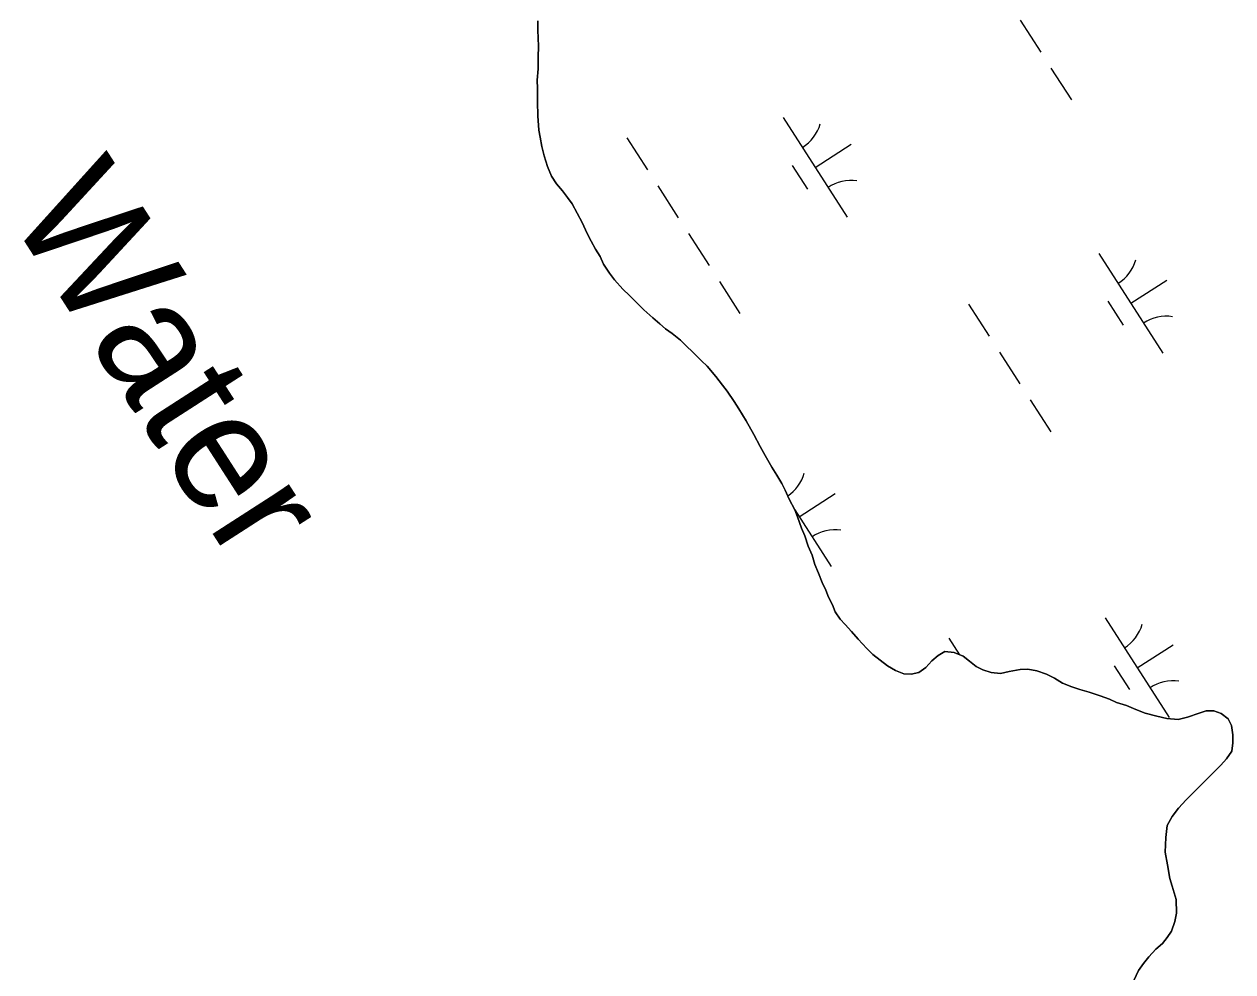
# Model space of a CAD drawing. Extents: x 3937982 to 3958556, y 219448 to 241894.
# Drawn here: x 3946372 to 3946881, y 228671 to 229070 of the extents above; entities that cross this region are included whole.
import ezdxf

# ---------------------------------------------------------------- set-up
doc = ezdxf.new("R2010")
doc.units = 0
for name, color, linetype in [('V-RIVR-IDEN', 7, 'Continuous'), ('V-TOPO-SHOR', 7, 'Continuous'), ('V-WETL-SWMP', 7, 'Continuous')]:
    doc.layers.add(name, color=color, linetype=linetype)

msp = doc.modelspace()

# ---------------------------------------------------------------- linework, layer by layer
at = {"layer": 'V-TOPO-SHOR'}
for points in [[(3946588.262, 229071.67), (3946588.303, 229067.734), (3946588.602, 229061.024), (3946588.418, 229056.392), (3946588.467, 229051.53), (3946588.053, 229046.664), (3946588.088, 229043.193), (3946588.143, 229037.636), (3946588.205, 229031.617), (3946588.729, 229025.604), (3946589.223, 229022.6), (3946589.958, 229018.672), (3946590.922, 229014.746), (3946592.356, 229010.361), (3946594.019, 229006.21), (3946596.135, 229002.99), (3946598.713, 229000.006), (3946600.822, 228997.25), (3946602.702, 228994.491), (3946604.826, 228990.577), (3946606.948, 228986.664), (3946609.08, 228982.054), (3946610.733, 228978.83), (3946612.621, 228975.375), (3946614.501, 228972.385), (3946615.924, 228969.159), (3946618.511, 228965.25), (3946620.622, 228962.493), (3946624.135, 228958.594), (3946626.941, 228955.843), (3946629.277, 228953.552), (3946633.019, 228949.886), (3946636.759, 228946.449), (3946639.794, 228943.934), (3946642.129, 228941.874), (3946644.928, 228939.82), (3946648.428, 228937.075), (3946650.767, 228934.786), (3946653.806, 228931.806), (3946657.314, 228928.369), (3946659.653, 228926.078), (3946663.401, 228921.717)], [(3946663.401, 228921.717), (3946666.215, 228918.041), (3946668.093, 228915.514), (3946671.149, 228911.146), (3946673.031, 228908.156), (3946676.091, 228903.093), (3946679.39, 228897.338), (3946681.989, 228892.271), (3946684.113, 228888.358), (3946686.939, 228883.524), (3946689.056, 228880.073), (3946691.176, 228876.623), (3946692.593, 228873.858), (3946694.252, 228869.94), (3946696.611, 228865.563), (3946697.799, 228862.567), (3946699.47, 228857.722), (3946700.892, 228854.496), (3946702.325, 228850.111), (3946703.982, 228846.425), (3946705.18, 228842.501), (3946706.608, 228838.81), (3946708.267, 228834.89), (3946709.69, 228831.665), (3946710.878, 228828.667), (3946712.531, 228825.443), (3946713.718, 228822.445), (3946715.832, 228819.457), (3946717.937, 228817.163), (3946720.516, 228814.179), (3946723.326, 228810.968), (3946727.069, 228807.068), (3946729.642, 228804.547), (3946732.677, 228802.032), (3946735.71, 228799.749), (3946739.204, 228797.701), (3946742.689, 228796.345), (3946745.7, 228796.144), (3946748.936, 228796.871), (3946751.924, 228798.987), (3946754.441, 228801.791), (3946757.195, 228804.134), (3946759.956, 228805.78), (3946763.896, 228805.358), (3946767.618, 228803.775), (3946770.415, 228801.719), (3946773.217, 228799.433), (3946776.008, 228798.072), (3946779.492, 228796.949), (3946783.432, 228796.527), (3946787.131, 228797.258), (3946791.749, 228798.231), (3946794.991, 228798.264), (3946798.702, 228797.609), (3946802.882, 228796.261), (3946806.143, 228794.442), (3946809.636, 228792.394), (3946813.587, 228790.813), (3946816.839, 228789.687), (3946820.788, 228788.571), (3946825.433, 228786.998), (3946829.381, 228785.648), (3946832.406, 228784.291), (3946836.586, 228782.943), (3946840.539, 228781.362), (3946844.489, 228779.783), (3946849.366, 228778.441), (3946853.542, 228777.559), (3946858.408, 228777.145), (3946862.334, 228778.11), (3946867.177, 228779.781), (3946870.177, 228780.735), (3946873.419, 228780.77), (3946876.44, 228779.642), (3946879.473, 228777.358), (3946880.891, 228774.593), (3946881.392, 228770.663), (3946881.427, 228767.192), (3946880.999, 228763.714), (3946878.718, 228760.45), (3946876.43, 228757.88), (3946872.991, 228754.373), (3946868.865, 228750.394), (3946866.114, 228747.588), (3946861.76, 228743.146), (3946858.555, 228739.64), (3946855.813, 228736.14), (3946853.767, 228732.417), (3946853.124, 228727.315), (3946852.956, 228721.065), (3946853.937, 228715.748), (3946854.92, 228709.971), (3946855.878, 228706.741), (3946857.556, 228701.199), (3946857.615, 228695.413), (3946856.956, 228691.934), (3946855.608, 228687.754), (3946853.781, 228685.188), (3946851.725, 228682.62), (3946848.97, 228680.277), (3946845.993, 228677.006)], [(3946845.993, 228677.006), (3946843.707, 228674.204), (3946841.655, 228671.175), (3946839.613, 228666.987)]]:
    msp.add_lwpolyline(points, dxfattribs=at)
at = {"layer": 'V-WETL-SWMP'}
for p, q in [((3946588.302, 229067.734), (3946588.263, 229071.67)), ((3946791.713, 229072.001), (3946800.373, 229058.547)), ((3946588.602, 229061.024), (3946588.302, 229067.734)), ((3946588.417, 229056.392), (3946588.602, 229061.024)), ((3946588.467, 229051.53), (3946588.417, 229056.392)), ((3946588.053, 229046.664), (3946588.467, 229051.53)), ((3946804.703, 229051.821), (3946813.363, 229038.367)), ((3946588.088, 229043.192), (3946588.053, 229046.664)), ((3946588.144, 229037.636), (3946588.088, 229043.192)), ((3946588.205, 229031.618), (3946588.144, 229037.636)), ((3946588.729, 229025.604), (3946588.205, 229031.618)), ((3946691.731, 229030.928), (3946718.793, 228988.885)), ((3946589.222, 229022.599), (3946588.729, 229025.604)), ((3946589.957, 229018.671), (3946589.222, 229022.599)), ((3946625.866, 229022.333), (3946634.526, 229008.879)), ((3946705.262, 229009.907), (3946720.398, 229019.649)), ((3946590.922, 229014.745), (3946589.957, 229018.671)), ((3946592.356, 229010.361), (3946590.922, 229014.745)), ((3946594.019, 229006.21), (3946592.356, 229010.361)), ((3946695.527, 229010.776), (3946702.022, 229000.685)), ((3946596.135, 229002.991), (3946594.019, 229006.21)), ((3946598.712, 229000.007), (3946596.135, 229002.991)), ((3946600.823, 228997.25), (3946598.712, 229000.007)), ((3946638.856, 229002.152), (3946647.516, 228988.699)), ((3946602.703, 228994.491), (3946600.823, 228997.25)), ((3946604.826, 228990.577), (3946602.703, 228994.491)), ((3946606.949, 228986.663), (3946604.826, 228990.577)), ((3946609.08, 228982.054), (3946606.949, 228986.663)), ((3946610.733, 228978.83), (3946609.08, 228982.054)), ((3946612.62, 228975.376), (3946610.733, 228978.83)), ((3946651.846, 228981.972), (3946660.506, 228968.518)), ((3946614.502, 228972.386), (3946612.62, 228975.376)), ((3946824.86, 228973.63), (3946851.923, 228931.586)), ((3946615.924, 228969.159), (3946614.502, 228972.386)), ((3946618.51, 228965.249), (3946615.924, 228969.159)), ((3946620.622, 228962.493), (3946618.51, 228965.249)), ((3946624.134, 228958.593), (3946620.622, 228962.493)), ((3946626.94, 228955.843), (3946624.134, 228958.593)), ((3946664.836, 228961.791), (3946673.496, 228948.337)), ((3946838.391, 228952.608), (3946853.527, 228962.35)), ((3946629.278, 228953.551), (3946626.94, 228955.843)), ((3946633.019, 228949.885), (3946629.278, 228953.551)), ((3946828.656, 228953.477), (3946835.151, 228943.387)), ((3946636.758, 228946.45), (3946633.019, 228949.885)), ((3946769.994, 228952.233), (3946778.654, 228938.779)), ((3946639.794, 228943.934), (3946636.758, 228946.45)), ((3946642.129, 228941.874), (3946639.794, 228943.934)), ((3946644.928, 228939.819), (3946642.129, 228941.874)), ((3946648.429, 228937.076), (3946644.928, 228939.819)), ((3946650.767, 228934.785), (3946648.429, 228937.076)), ((3946653.807, 228931.806), (3946650.767, 228934.785)), ((3946657.314, 228928.369), (3946653.807, 228931.806)), ((3946659.653, 228926.078), (3946657.314, 228928.369)), ((3946782.984, 228932.052), (3946791.644, 228918.598)), ((3946663.401, 228921.717), (3946659.653, 228926.078)), ((3946666.216, 228918.041), (3946663.401, 228921.717)), ((3946668.094, 228915.514), (3946666.216, 228918.041)), ((3946671.148, 228911.146), (3946668.094, 228915.514)), ((3946795.974, 228911.871), (3946804.634, 228898.417)), ((3946673.03, 228908.155), (3946671.148, 228911.146)), ((3946676.091, 228903.093), (3946673.03, 228908.155)), ((3946679.39, 228897.339), (3946676.091, 228903.093)), ((3946681.988, 228892.272), (3946679.39, 228897.339)), ((3946684.112, 228888.357), (3946681.988, 228892.272)), ((3946686.939, 228883.524), (3946684.112, 228888.357)), ((3946689.057, 228880.073), (3946686.939, 228883.524)), ((3946691.176, 228876.622), (3946689.057, 228880.073)), ((3946692.593, 228873.858), (3946691.176, 228876.622)), ((3946694.253, 228869.939), (3946692.593, 228873.858)), ((3946698.524, 228862.578), (3946713.66, 228872.321)), ((3946696.612, 228865.564), (3946694.253, 228869.939)), ((3946697.8, 228862.567), (3946696.612, 228865.564)), ((3946696.627, 228865.525), (3946712.055, 228841.557)), ((3946699.47, 228857.722), (3946697.8, 228862.567)), ((3946700.892, 228854.495), (3946699.47, 228857.722)), ((3946702.325, 228850.111), (3946700.892, 228854.495)), ((3946703.983, 228846.424), (3946702.325, 228850.111)), ((3946705.18, 228842.5), (3946703.983, 228846.424)), ((3946706.607, 228838.81), (3946705.18, 228842.5)), ((3946708.267, 228834.891), (3946706.607, 228838.81)), ((3946709.689, 228831.665), (3946708.267, 228834.891)), ((3946710.877, 228828.667), (3946709.689, 228831.665)), ((3946712.53, 228825.443), (3946710.877, 228828.667)), ((3946713.718, 228822.445), (3946712.53, 228825.443)), ((3946715.832, 228819.457), (3946713.718, 228822.445)), ((3946717.938, 228817.163), (3946715.832, 228819.457)), ((3946720.515, 228814.179), (3946717.938, 228817.163)), ((3946827.559, 228819.91), (3946854.621, 228777.867)), ((3946723.326, 228810.967), (3946720.515, 228814.179)), ((3946727.069, 228807.069), (3946723.326, 228810.967)), ((3946761.694, 228811.315), (3946766.144, 228804.402)), ((3946729.642, 228804.548), (3946727.069, 228807.069)), ((3946759.957, 228805.781), (3946757.196, 228804.133)), ((3946763.897, 228805.358), (3946759.957, 228805.781)), ((3946767.617, 228803.775), (3946763.897, 228805.358)), ((3946841.09, 228798.888), (3946856.226, 228808.631)), ((3946732.677, 228802.032), (3946729.642, 228804.548)), ((3946735.709, 228799.748), (3946732.677, 228802.032)), ((3946739.203, 228797.7), (3946735.709, 228799.748)), ((3946754.441, 228801.79), (3946751.923, 228798.986)), ((3946757.196, 228804.133), (3946754.441, 228801.79)), ((3946770.416, 228801.72), (3946767.617, 228803.775)), ((3946773.217, 228799.433), (3946770.416, 228801.72)), ((3946831.355, 228799.757), (3946837.85, 228789.667)), ((3946742.689, 228796.346), (3946739.203, 228797.7)), ((3946745.701, 228796.145), (3946742.689, 228796.346)), ((3946748.935, 228796.872), (3946745.701, 228796.145)), ((3946751.923, 228798.986), (3946748.935, 228796.872)), ((3946776.009, 228798.072), (3946773.217, 228799.433)), ((3946779.493, 228796.95), (3946776.009, 228798.072)), ((3946783.433, 228796.527), (3946779.493, 228796.95)), ((3946787.13, 228797.259), (3946783.433, 228796.527)), ((3946791.75, 228798.232), (3946787.13, 228797.259)), ((3946794.991, 228798.265), (3946791.75, 228798.232)), ((3946798.702, 228797.608), (3946794.991, 228798.265)), ((3946802.883, 228796.261), (3946798.702, 228797.608)), ((3946806.142, 228794.442), (3946802.883, 228796.261)), ((3946809.636, 228792.394), (3946806.142, 228794.442)), ((3946813.587, 228790.813), (3946809.636, 228792.394)), ((3946816.84, 228789.688), (3946813.587, 228790.813)), ((3946820.787, 228788.571), (3946816.84, 228789.688)), ((3946825.433, 228786.997), (3946820.787, 228788.571)), ((3946829.382, 228785.648), (3946825.433, 228786.997)), ((3946832.406, 228784.29), (3946829.382, 228785.648)), ((3946836.587, 228782.943), (3946832.406, 228784.29)), ((3946840.538, 228781.362), (3946836.587, 228782.943)), ((3946844.49, 228779.782), (3946840.538, 228781.362)), ((3946849.365, 228778.442), (3946844.49, 228779.782)), ((3946867.178, 228779.78), (3946862.333, 228778.11)), ((3946870.178, 228780.736), (3946867.178, 228779.78)), ((3946873.419, 228780.769), (3946870.178, 228780.736)), ((3946876.44, 228779.642), (3946873.419, 228780.769)), ((3946879.473, 228777.358), (3946876.44, 228779.642)), ((3946853.541, 228777.558), (3946849.365, 228778.442)), ((3946858.407, 228777.145), (3946853.541, 228777.558)), ((3946862.333, 228778.11), (3946858.407, 228777.145)), ((3946880.89, 228774.594), (3946879.473, 228777.358)), ((3946881.393, 228770.663), (3946880.89, 228774.594)), ((3946881.428, 228767.191), (3946881.393, 228770.663)), ((3946881, 228763.714), (3946881.428, 228767.191)), ((3946876.429, 228757.88), (3946878.718, 228760.45)), ((3946878.718, 228760.45), (3946881, 228763.714)), ((3946868.865, 228750.395), (3946872.992, 228754.373)), ((3946872.992, 228754.373), (3946876.429, 228757.88)), ((3946866.115, 228747.589), (3946868.865, 228750.395)), ((3946861.761, 228743.146), (3946866.115, 228747.589)), ((3946855.813, 228736.141), (3946858.556, 228739.641)), ((3946858.556, 228739.641), (3946861.761, 228743.146)), ((3946853.767, 228732.416), (3946855.813, 228736.141)), ((3946853.124, 228727.316), (3946853.767, 228732.416)), ((3946852.956, 228721.064), (3946853.124, 228727.316)), ((3946853.936, 228715.749), (3946852.956, 228721.064)), ((3946854.92, 228709.971), (3946853.936, 228715.749)), ((3946855.879, 228706.74), (3946854.92, 228709.971)), ((3946857.556, 228701.2), (3946855.879, 228706.74)), ((3946857.614, 228695.413), (3946857.556, 228701.2)), ((3946856.955, 228691.934), (3946857.614, 228695.413)), ((3946853.782, 228685.188), (3946855.608, 228687.753)), ((3946855.608, 228687.753), (3946856.955, 228691.934)), ((3946848.97, 228680.277), (3946851.724, 228682.62)), ((3946851.724, 228682.62), (3946853.782, 228685.188)), ((3946845.993, 228677.006), (3946848.97, 228680.277)), ((3946841.654, 228671.175), (3946843.707, 228674.205)), ((3946843.707, 228674.205), (3946845.993, 228677.006)), ((3946839.613, 228666.987), (3946841.654, 228671.175))]:
    msp.add_line(p, q, dxfattribs=at)
for centre, start, end in [((3946690.512, 229033.261), 301.99668, 343.54034), ((3946720.412, 228986.809), 81.99668, 123.54034), ((3946823.641, 228975.962), 301.99668, 343.54034), ((3946853.541, 228929.511), 81.99668, 123.54034), ((3946683.774, 228885.933), 304.11714, 343.54034), ((3946713.674, 228839.481), 81.99668, 123.54034), ((3946826.34, 228822.243), 301.99668, 343.54034), ((3946856.24, 228775.791), 81.99668, 123.54034)]:
    msp.add_arc(centre, 17.623, start, end, dxfattribs=at)

# ---------------------------------------------------------------- texts
at = {"layer": 'V-RIVR-IDEN'}
msp.add_text('Water', height=49.9999, rotation=302.76856, dxfattribs=at).set_placement((3946364.11, 228990.478))

doc.saveas('drawing.dxf')
